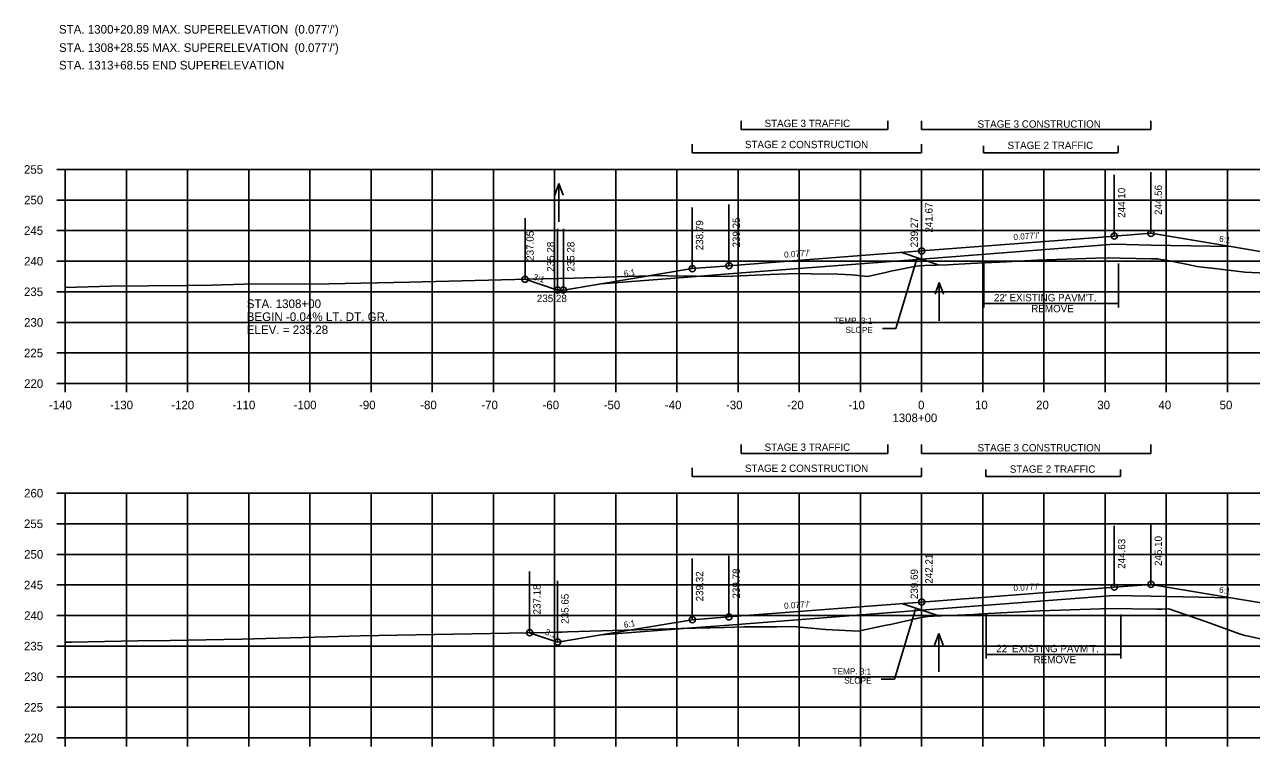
# Model space of a CAD drawing. Extents: x 1342547 to 1344156, y -1532351 to -1517216.
# Drawn here: x 1342556.2 to 1342756.8, y -1518404.7 to -1518286.7 of the extents above; entities that cross this region are included whole.
import ezdxf

# ---------------------------------------------------------------- set-up
doc = ezdxf.new("R2010")
doc.units = 0
for name, color, linetype in [('R_Alt Surface', 7, 'Continuous'), ('R_Axis', 7, 'Continuous'), ('R_Axis Annot', 7, 'Continuous'), ('R_Border Notes', 7, 'Continuous'), ('R_Draft', 7, 'Continuous'), ('R_Exist Surface', 7, 'Continuous'), ('R_Fin Surface', 7, 'Continuous'), ('R_Grid', 7, 'Continuous'), ('R_No Plot', 7, 'Continuous'), ('R_Water', 7, 'Continuous'), ('R_Water Annot', 7, 'Continuous'), ('R_Xsect Elev', 7, 'Continuous'), ('R_Xsect Slope', 7, 'Continuous')]:
    doc.layers.add(name, color=color, linetype=linetype)

msp = doc.modelspace()

# ---------------------------------------------------------------- linework, layer by layer
at = {"layer": 'R_Alt Surface'}
for p, q in [((1342734.37, -1518322.65), (1342702.87, -1518325.08)), ((1342734.37, -1518380.04), (1342702.87, -1518382.46))]:
    msp.add_line(p, q, dxfattribs=at)
for points in [[(1342740.37, -1518322.77), (1342734.37, -1518322.65)], [(1342740.37, -1518322.77), (1342753.42, -1518323.03)], [(1342665.37, -1518327.96), (1342671.37, -1518327.5), (1342702.87, -1518325.08)], [(1342650.5, -1518329.11), (1342665.37, -1518327.96)], [(1342740.37, -1518380.16), (1342734.37, -1518380.04)], [(1342740.37, -1518380.16), (1342753.42, -1518380.42)], [(1342665.37, -1518385.35), (1342671.37, -1518384.89), (1342702.87, -1518382.46)], [(1342650.5, -1518386.5), (1342665.37, -1518385.35)]]:
    msp.add_lwpolyline(points, dxfattribs=at)
at = {"layer": 'R_Axis'}
for p, q in [((1342561.47, -1518310.42), (1342562.87, -1518310.42)), ((1342562.87, -1518345.42), (1342562.87, -1518310.42)), ((1342561.47, -1518315.42), (1342562.87, -1518315.42)), ((1342561.47, -1518320.42), (1342562.87, -1518320.42)), ((1342561.47, -1518325.42), (1342562.87, -1518325.42)), ((1342561.47, -1518330.42), (1342562.87, -1518330.42)), ((1342561.47, -1518335.42), (1342562.87, -1518335.42)), ((1342561.47, -1518340.42), (1342562.87, -1518340.42)), ((1342561.47, -1518345.42), (1342562.87, -1518345.42)), ((1342562.87, -1518345.42), (1342842.87, -1518345.42)), ((1342562.87, -1518346.82), (1342562.87, -1518345.42)), ((1342572.87, -1518346.82), (1342572.87, -1518345.42)), ((1342582.87, -1518346.82), (1342582.87, -1518345.42)), ((1342592.87, -1518346.82), (1342592.87, -1518345.42)), ((1342602.87, -1518346.82), (1342602.87, -1518345.42)), ((1342612.87, -1518346.82), (1342612.87, -1518345.42)), ((1342622.87, -1518346.82), (1342622.87, -1518345.42)), ((1342632.87, -1518346.82), (1342632.87, -1518345.42)), ((1342642.87, -1518346.82), (1342642.87, -1518345.42)), ((1342652.87, -1518346.82), (1342652.87, -1518345.42)), ((1342662.87, -1518346.82), (1342662.87, -1518345.42)), ((1342672.87, -1518346.82), (1342672.87, -1518345.42)), ((1342682.87, -1518346.82), (1342682.87, -1518345.42)), ((1342692.87, -1518346.82), (1342692.87, -1518345.42)), ((1342702.87, -1518346.82), (1342702.87, -1518345.42)), ((1342712.87, -1518346.82), (1342712.87, -1518345.42)), ((1342722.87, -1518346.82), (1342722.87, -1518345.42)), ((1342732.87, -1518346.82), (1342732.87, -1518345.42)), ((1342742.87, -1518346.82), (1342742.87, -1518345.42)), ((1342752.87, -1518346.82), (1342752.87, -1518345.42)), ((1342561.47, -1518363.34), (1342562.87, -1518363.34)), ((1342562.87, -1518403.34), (1342562.87, -1518363.34)), ((1342561.47, -1518368.34), (1342562.87, -1518368.34)), ((1342561.47, -1518373.34), (1342562.87, -1518373.34)), ((1342561.47, -1518378.34), (1342562.87, -1518378.34)), ((1342561.47, -1518383.34), (1342562.87, -1518383.34)), ((1342561.47, -1518388.34), (1342562.87, -1518388.34)), ((1342561.47, -1518393.34), (1342562.87, -1518393.34)), ((1342561.47, -1518398.34), (1342562.87, -1518398.34)), ((1342561.47, -1518403.34), (1342562.87, -1518403.34)), ((1342562.87, -1518403.34), (1342842.87, -1518403.34)), ((1342562.87, -1518404.74), (1342562.87, -1518403.34)), ((1342572.87, -1518404.74), (1342572.87, -1518403.34)), ((1342582.87, -1518404.74), (1342582.87, -1518403.34)), ((1342592.87, -1518404.74), (1342592.87, -1518403.34)), ((1342602.87, -1518404.74), (1342602.87, -1518403.34)), ((1342612.87, -1518404.74), (1342612.87, -1518403.34)), ((1342622.87, -1518404.74), (1342622.87, -1518403.34)), ((1342632.87, -1518404.74), (1342632.87, -1518403.34)), ((1342642.87, -1518404.74), (1342642.87, -1518403.34)), ((1342652.87, -1518404.74), (1342652.87, -1518403.34)), ((1342662.87, -1518404.74), (1342662.87, -1518403.34)), ((1342672.87, -1518404.74), (1342672.87, -1518403.34)), ((1342682.87, -1518404.74), (1342682.87, -1518403.34)), ((1342692.87, -1518404.74), (1342692.87, -1518403.34)), ((1342702.87, -1518404.74), (1342702.87, -1518403.34)), ((1342712.87, -1518404.74), (1342712.87, -1518403.34)), ((1342722.87, -1518404.74), (1342722.87, -1518403.34)), ((1342732.87, -1518404.74), (1342732.87, -1518403.34)), ((1342742.87, -1518404.74), (1342742.87, -1518403.34)), ((1342752.87, -1518404.74), (1342752.87, -1518403.34))]:
    msp.add_line(p, q, dxfattribs=at)
at = {"layer": 'R_Draft'}
for p, q in [((1342673.38, -1518303.91), (1342673.38, -1518302.48)), ((1342697.38, -1518303.91), (1342697.38, -1518302.48)), ((1342702.87, -1518303.91), (1342702.87, -1518302.48)), ((1342740.38, -1518303.91), (1342740.38, -1518302.48)), ((1342697.38, -1518303.91), (1342673.38, -1518303.91)), ((1342740.38, -1518303.91), (1342702.87, -1518303.91)), ((1342665.37, -1518307.71), (1342665.37, -1518306.28)), ((1342702.87, -1518307.71), (1342702.87, -1518306.28)), ((1342713.02, -1518307.71), (1342713.02, -1518306.56)), ((1342735.03, -1518307.71), (1342735.03, -1518306.56)), ((1342702.87, -1518307.71), (1342665.37, -1518307.71)), ((1342735.03, -1518307.71), (1342713.02, -1518307.71)), ((1342699.62, -1518323.99), (1342705.75, -1518326.04)), ((1342713.07, -1518325.81), (1342713.07, -1518333.01)), ((1342735.07, -1518325.81), (1342735.07, -1518333.01)), ((1342713.07, -1518332.34), (1342735.07, -1518332.34)), ((1342673.38, -1518356.83), (1342673.38, -1518355.4)), ((1342697.38, -1518356.83), (1342697.38, -1518355.4)), ((1342702.87, -1518356.83), (1342702.87, -1518355.4)), ((1342740.38, -1518356.83), (1342740.38, -1518355.4)), ((1342697.38, -1518356.83), (1342673.38, -1518356.83)), ((1342740.38, -1518356.83), (1342702.87, -1518356.83)), ((1342665.37, -1518360.63), (1342665.37, -1518359.2)), ((1342702.87, -1518360.63), (1342702.87, -1518359.2)), ((1342713.39, -1518360.63), (1342713.39, -1518359.48)), ((1342735.39, -1518360.63), (1342735.39, -1518359.48)), ((1342702.87, -1518360.63), (1342665.37, -1518360.63)), ((1342735.39, -1518360.63), (1342713.39, -1518360.63)), ((1342699.62, -1518381.38), (1342705.67, -1518383.4)), ((1342713.45, -1518383.17), (1342713.45, -1518390.37)), ((1342735.45, -1518383.17), (1342735.45, -1518390.37)), ((1342713.45, -1518389.69), (1342735.45, -1518389.69))]:
    msp.add_line(p, q, dxfattribs=at)
at = {"layer": 'R_Exist Surface'}
for points in [[(1342562.87, -1518329.71), (1342570.33, -1518329.52), (1342582.7, -1518329.41), (1342586.82, -1518329.36), (1342592.14, -1518329.19), (1342606.01, -1518329.09), (1342619.14, -1518328.82), (1342638.48, -1518328.35), (1342646.07, -1518328.2), (1342660.14, -1518327.78), (1342661.33, -1518327.79), (1342670.81, -1518327.91), (1342678.1, -1518327.59), (1342682.37, -1518327.42), (1342684.84, -1518327.46), (1342689.16, -1518327.51), (1342691.45, -1518327.63), (1342694.1, -1518327.94), (1342696.97, -1518327.26), (1342697.86, -1518327.04), (1342699.25, -1518326.77), (1342702.01, -1518326.21), (1342702.47, -1518326.16), (1342703.38, -1518326.13), (1342707.1, -1518325.99), (1342710.85, -1518325.81), (1342716.69, -1518325.53), (1342721.69, -1518325.27), (1342728.18, -1518325.05), (1342732.89, -1518324.89), (1342740.48, -1518325.03), (1342741.52, -1518325.05), (1342741.97, -1518325.13), (1342742.88, -1518325.26), (1342746.11, -1518325.91), (1342747.94, -1518326.27), (1342748.77, -1518326.38), (1342750.33, -1518326.55), (1342755.71, -1518327.23), (1342761.56, -1518327.48)], [(1342562.87, -1518387.71), (1342563.9, -1518387.69), (1342574.76, -1518387.47), (1342580.04, -1518387.44), (1342591.72, -1518387.21), (1342605.71, -1518386.8), (1342611.07, -1518386.64), (1342641.48, -1518386.11), (1342643.07, -1518386.08), (1342644.03, -1518386.05), (1342644.99, -1518386.02), (1342663.55, -1518385.48), (1342670.63, -1518385.28), (1342673.93, -1518385.17), (1342679.18, -1518385.17), (1342681.85, -1518385.12), (1342687.18, -1518385.61), (1342687.19, -1518385.61), (1342687.2, -1518385.61), (1342692.49, -1518385.91), (1342697.09, -1518384.93), (1342697.79, -1518384.78), (1342702.82, -1518383.66), (1342703.95, -1518383.48), (1342704.8, -1518383.44), (1342711.43, -1518383.15), (1342712.75, -1518383.08), (1342722.21, -1518382.58), (1342732.14, -1518382.22), (1342733.34, -1518382.17), (1342741.35, -1518382.31), (1342741.98, -1518382.32), (1342742.16, -1518382.3), (1342743.31, -1518382.26), (1342744.38, -1518382.61), (1342749.45, -1518384.37), (1342754.7, -1518386.26), (1342755.74, -1518386.62), (1342756.57, -1518386.79), (1342761.82, -1518387.96)]]:
    msp.add_lwpolyline(points, dxfattribs=at)
at = {"layer": 'R_Fin Surface'}
for points in [[(1342638.04, -1518328.36), (1342643.37, -1518330.14), (1342644.32, -1518330.14), (1342650.5, -1518329.11), (1342665.37, -1518326.63), (1342671.37, -1518326.17), (1342673.37, -1518326.01), (1342702.87, -1518323.74), (1342732.37, -1518321.47), (1342734.37, -1518321.32), (1342740.37, -1518320.86), (1342753.42, -1518323.03), (1342762.37, -1518324.52), (1342783.53, -1518331.58), (1342795.27, -1518327.67)], [(1342638.78, -1518386.16), (1342643.37, -1518387.68), (1342650.5, -1518386.5), (1342665.37, -1518384.02), (1342671.37, -1518383.56), (1342673.37, -1518383.4), (1342702.87, -1518381.13), (1342732.37, -1518378.86), (1342734.37, -1518378.7), (1342740.37, -1518378.24), (1342753.42, -1518380.42), (1342762.37, -1518381.91), (1342784.95, -1518389.44), (1342796.06, -1518385.74)]]:
    msp.add_lwpolyline(points, dxfattribs=at)
at = {"layer": 'R_Grid'}
for p, q in [((1342562.87, -1518310.42), (1342842.87, -1518310.42)), ((1342562.87, -1518345.42), (1342562.87, -1518310.42)), ((1342572.87, -1518345.42), (1342572.87, -1518310.42)), ((1342582.87, -1518345.42), (1342582.87, -1518310.42)), ((1342592.87, -1518345.42), (1342592.87, -1518310.42)), ((1342602.87, -1518345.42), (1342602.87, -1518310.42)), ((1342612.87, -1518345.42), (1342612.87, -1518310.42)), ((1342622.87, -1518345.42), (1342622.87, -1518310.42)), ((1342632.87, -1518345.42), (1342632.87, -1518310.42)), ((1342642.87, -1518345.42), (1342642.87, -1518310.42)), ((1342652.87, -1518345.42), (1342652.87, -1518310.42)), ((1342662.87, -1518345.42), (1342662.87, -1518310.42)), ((1342672.87, -1518345.42), (1342672.87, -1518310.42)), ((1342682.87, -1518345.42), (1342682.87, -1518310.42)), ((1342692.87, -1518345.42), (1342692.87, -1518310.42)), ((1342702.87, -1518345.42), (1342702.87, -1518310.42)), ((1342712.87, -1518345.42), (1342712.87, -1518310.42)), ((1342722.87, -1518345.42), (1342722.87, -1518310.42)), ((1342732.87, -1518345.42), (1342732.87, -1518310.42)), ((1342742.87, -1518345.42), (1342742.87, -1518310.42)), ((1342752.87, -1518345.42), (1342752.87, -1518310.42)), ((1342562.87, -1518315.42), (1342842.87, -1518315.42)), ((1342562.87, -1518320.42), (1342842.87, -1518320.42)), ((1342562.87, -1518325.42), (1342842.87, -1518325.42)), ((1342562.87, -1518330.42), (1342842.87, -1518330.42)), ((1342562.87, -1518335.42), (1342842.87, -1518335.42)), ((1342562.87, -1518340.42), (1342842.87, -1518340.42)), ((1342562.87, -1518345.42), (1342842.87, -1518345.42)), ((1342562.87, -1518363.34), (1342842.87, -1518363.34)), ((1342562.87, -1518403.34), (1342562.87, -1518363.34)), ((1342572.87, -1518403.34), (1342572.87, -1518363.34)), ((1342582.87, -1518403.34), (1342582.87, -1518363.34)), ((1342592.87, -1518403.34), (1342592.87, -1518363.34)), ((1342602.87, -1518403.34), (1342602.87, -1518363.34)), ((1342612.87, -1518403.34), (1342612.87, -1518363.34)), ((1342622.87, -1518403.34), (1342622.87, -1518363.34)), ((1342632.87, -1518403.34), (1342632.87, -1518363.34)), ((1342642.87, -1518403.34), (1342642.87, -1518363.34)), ((1342652.87, -1518403.34), (1342652.87, -1518363.34)), ((1342662.87, -1518403.34), (1342662.87, -1518363.34)), ((1342672.87, -1518403.34), (1342672.87, -1518363.34)), ((1342682.87, -1518403.34), (1342682.87, -1518363.34)), ((1342692.87, -1518403.34), (1342692.87, -1518363.34)), ((1342702.87, -1518403.34), (1342702.87, -1518363.34)), ((1342712.87, -1518403.34), (1342712.87, -1518363.34)), ((1342722.87, -1518403.34), (1342722.87, -1518363.34)), ((1342732.87, -1518403.34), (1342732.87, -1518363.34)), ((1342742.87, -1518403.34), (1342742.87, -1518363.34)), ((1342752.87, -1518403.34), (1342752.87, -1518363.34)), ((1342562.87, -1518368.34), (1342842.87, -1518368.34)), ((1342562.87, -1518373.34), (1342842.87, -1518373.34)), ((1342562.87, -1518378.34), (1342842.87, -1518378.34)), ((1342562.87, -1518383.34), (1342842.87, -1518383.34)), ((1342562.87, -1518388.34), (1342842.87, -1518388.34)), ((1342562.87, -1518393.34), (1342842.87, -1518393.34)), ((1342562.87, -1518398.34), (1342842.87, -1518398.34)), ((1342562.87, -1518403.34), (1342842.87, -1518403.34))]:
    msp.add_line(p, q, dxfattribs=at)
at = {"layer": 'R_No Plot'}
for centre in [(1342734.37, -1518321.32), (1342740.37, -1518320.86), (1342702.87, -1518323.74), (1342665.37, -1518326.63), (1342671.37, -1518326.17), (1342638.04, -1518328.36), (1342643.37, -1518330.14), (1342644.32, -1518330.14), (1342734.37, -1518378.7), (1342740.37, -1518378.24), (1342702.87, -1518381.13), (1342665.37, -1518384.02), (1342671.37, -1518383.56), (1342638.78, -1518386.16), (1342643.37, -1518387.68)]:
    msp.add_circle(centre, 0.5, dxfattribs=at)
at = {"layer": 'R_Water'}
for p, q in [((1342643.59, -1518312.71), (1342642.89, -1518314.63)), ((1342643.59, -1518318.99), (1342643.59, -1518312.71)), ((1342643.59, -1518312.71), (1342644.29, -1518314.63)), ((1342705.77, -1518328.9), (1342705.07, -1518330.83)), ((1342705.77, -1518335.19), (1342705.77, -1518328.9)), ((1342705.77, -1518328.9), (1342706.47, -1518330.83)), ((1342705.69, -1518386.27), (1342704.99, -1518388.19)), ((1342705.69, -1518392.55), (1342705.69, -1518386.27)), ((1342705.69, -1518386.27), (1342706.39, -1518388.19))]:
    msp.add_line(p, q, dxfattribs=at)
at = {"layer": 'R_Xsect Elev'}
for p, q in [((1342734.37, -1518321.32), (1342734.37, -1518311.32)), ((1342740.37, -1518320.86), (1342740.37, -1518310.86)), ((1342702.87, -1518323.74), (1342702.87, -1518313.74)), ((1342665.37, -1518326.63), (1342665.37, -1518316.63)), ((1342671.37, -1518326.17), (1342671.37, -1518316.17)), ((1342702.87, -1518326.15), (1342702.87, -1518316.15)), ((1342638.04, -1518328.36), (1342638.04, -1518318.36)), ((1342643.37, -1518330.14), (1342643.37, -1518320.14)), ((1342644.32, -1518330.14), (1342644.32, -1518320.14)), ((1342702.16, -1518324.84), (1342698.64, -1518336.42)), ((1342698.64, -1518336.42), (1342696.49, -1518336.42)), ((1342734.37, -1518378.7), (1342734.37, -1518368.7)), ((1342740.37, -1518378.24), (1342740.37, -1518368.24)), ((1342702.87, -1518381.13), (1342702.87, -1518371.13)), ((1342671.37, -1518383.56), (1342671.37, -1518373.56)), ((1342665.37, -1518384.02), (1342665.37, -1518374.02)), ((1342702.87, -1518383.65), (1342702.87, -1518373.65)), ((1342638.78, -1518386.16), (1342638.78, -1518376.16)), ((1342643.37, -1518387.68), (1342643.37, -1518377.68)), ((1342701.95, -1518382.16), (1342698.43, -1518393.74)), ((1342698.43, -1518393.74), (1342696.29, -1518393.74))]:
    msp.add_line(p, q, dxfattribs=at)

# ---------------------------------------------------------------- texts
at = {"layer": 'R_Axis Annot'}
for s, p in [('255', (1342556.12, -1518311.12)), ('250', (1342556.14, -1518316.12)), ('245', (1342556.12, -1518321.12)), ('240', (1342556.14, -1518326.12)), ('235', (1342556.12, -1518331.12)), ('230', (1342556.14, -1518336.12)), ('225', (1342556.12, -1518341.12)), ('220', (1342556.14, -1518346.12)), ('-140', (1342560.2, -1518349.62)), ('-130', (1342570.2, -1518349.62)), ('-120', (1342580.2, -1518349.62)), ('-110', (1342590.2, -1518349.62)), ('-100', (1342600.2, -1518349.62)), ('-90', (1342610.9, -1518349.62)), ('-80', (1342620.9, -1518349.62)), ('-70', (1342630.9, -1518349.62)), ('-60', (1342640.9, -1518349.62)), ('-50', (1342650.9, -1518349.62)), ('-40', (1342660.9, -1518349.62)), ('-30', (1342670.9, -1518349.62)), ('-20', (1342680.9, -1518349.62)), ('-10', (1342690.9, -1518349.62)), ('0', (1342702.3, -1518349.62)), ('10', (1342711.6, -1518349.62)), ('20', (1342721.6, -1518349.62)), ('30', (1342731.6, -1518349.62)), ('40', (1342741.6, -1518349.62)), ('50', (1342751.6, -1518349.62)), ('1308+00', (1342698.1, -1518351.72)), ('260', (1342556.14, -1518364.04)), ('255', (1342556.12, -1518369.04)), ('250', (1342556.14, -1518374.04)), ('245', (1342556.12, -1518379.04)), ('240', (1342556.14, -1518384.04)), ('235', (1342556.12, -1518389.04)), ('230', (1342556.14, -1518394.04)), ('225', (1342556.12, -1518399.04)), ('220', (1342556.14, -1518404.04))]:
    msp.add_text(s, height=1.4, dxfattribs=at).set_placement(p)
at = {"layer": 'R_Border Notes'}
for s, p in [("STA. 1300+20.89 MAX. SUPERELEVATION  (0.077'/')", (1342561.84, -1518288.22)), ("STA. 1308+28.55 MAX. SUPERELEVATION  (0.077'/')", (1342561.84, -1518291.21)), ('STA. 1313+68.55 END SUPERELEVATION', (1342561.84, -1518294.08))]:
    msp.add_text(s, height=1.41, dxfattribs=at).set_placement(p)
at = {"layer": 'R_Draft'}
for s, p in [('STAGE 3 TRAFFIC', (1342677.2, -1518303.49)), ('STAGE 3 CONSTRUCTION', (1342712.03, -1518303.59)), ('STAGE 2 CONSTRUCTION', (1342673.99, -1518306.94)), ('STAGE 2 TRAFFIC', (1342716.93, -1518307.08)), ("22' EXISTING PAVM'T.", (1342714.71, -1518331.97)), ('REMOVE', (1342720.8, -1518333.77)), ('STAGE 3 TRAFFIC', (1342677.2, -1518356.42)), ('STAGE 3 CONSTRUCTION', (1342712.03, -1518356.51)), ('STAGE 2 CONSTRUCTION', (1342673.99, -1518359.86)), ('STAGE 2 TRAFFIC', (1342717.29, -1518360)), ("22' EXISTING PAVM'T.", (1342715.09, -1518389.33)), ('REMOVE', (1342721.18, -1518391.13))]:
    msp.add_text(s, height=1.2, dxfattribs=at).set_placement(p)
at = {"layer": 'R_Water Annot'}
for s, height, p in [('235.28', 1.2, (1342639.97, -1518332.1)), ('235.28', 1.2, (1342639.97, -1518332.1)), ('STA. 1308+00', 1.4147, (1342592.54, -1518333.08)), ('STA. 1308+00', 1.4147, (1342592.54, -1518333.08)), ('BEGIN -0.04% LT. DT. GR.', 1.4147, (1342592.54, -1518335.2)), ('BEGIN -0.04% LT. DT. GR.', 1.4147, (1342592.54, -1518335.2)), ('ELEV. = 235.28', 1.4147, (1342592.54, -1518337.32)), ('ELEV. = 235.28', 1.4147, (1342592.54, -1518337.32))]:
    msp.add_text(s, height=height, dxfattribs=at).set_placement(p)
at = {"layer": 'R_Xsect Elev'}
for s, p in [('244.56', (1342742.17, -1518317.86)), ('244.10', (1342736.17, -1518318.32)), ('241.67', (1342704.67, -1518320.74)), ('238.79', (1342667.17, -1518323.63)), ('239.25', (1342673.17, -1518323.17)), ('239.27', (1342702.27, -1518323.15)), ('237.05', (1342639.46, -1518325.36)), ('235.28', (1342642.82, -1518327.14)), ('235.28', (1342646.12, -1518327.14)), ('244.63', (1342736.17, -1518375.7)), ('245.10', (1342742.17, -1518375.24)), ('242.21', (1342704.67, -1518378.13)), ('239.32', (1342667.17, -1518381.02)), ('239.78', (1342673.17, -1518380.56)), ('239.69', (1342702.27, -1518380.65)), ('237.18', (1342640.58, -1518383.16)), ('235.65', (1342645.17, -1518384.68))]:
    msp.add_text(s, height=1.2, rotation=90, dxfattribs=at).set_placement(p)
at = {"layer": 'R_Xsect Slope'}
for s, rotation, p in [("0.077'/'", 4.4031, (1342717.93, -1518321.98)), ('6:1', 350.5377, (1342751.45, -1518322.2)), ("0.077'/'", 4.4031, (1342680.43, -1518324.87)), ('6:1', 9.4623, (1342654.28, -1518327.97)), ('3:1', 341.5651, (1342639.28, -1518328.38)), ('TEMP. 3:1', 359.6242, (1342688.52, -1518335.62)), ('SLOPE', 359.6242, (1342690.43, -1518337.13)), ("0.077'/'", 4.4031, (1342717.93, -1518379.37)), ('6:1', 350.5377, (1342751.45, -1518379.58)), ("0.077'/'", 4.4031, (1342680.43, -1518382.26)), ('3:1', 341.5651, (1342641.23, -1518386.45)), ('6:1', 9.4623, (1342654.28, -1518385.36)), ('TEMP. 3:1', 359.6242, (1342688.32, -1518392.94)), ('SLOPE', 359.6242, (1342690.23, -1518394.45))]:
    msp.add_text(s, height=1, rotation=rotation, dxfattribs=at).set_placement(p)

doc.saveas('drawing.dxf')
